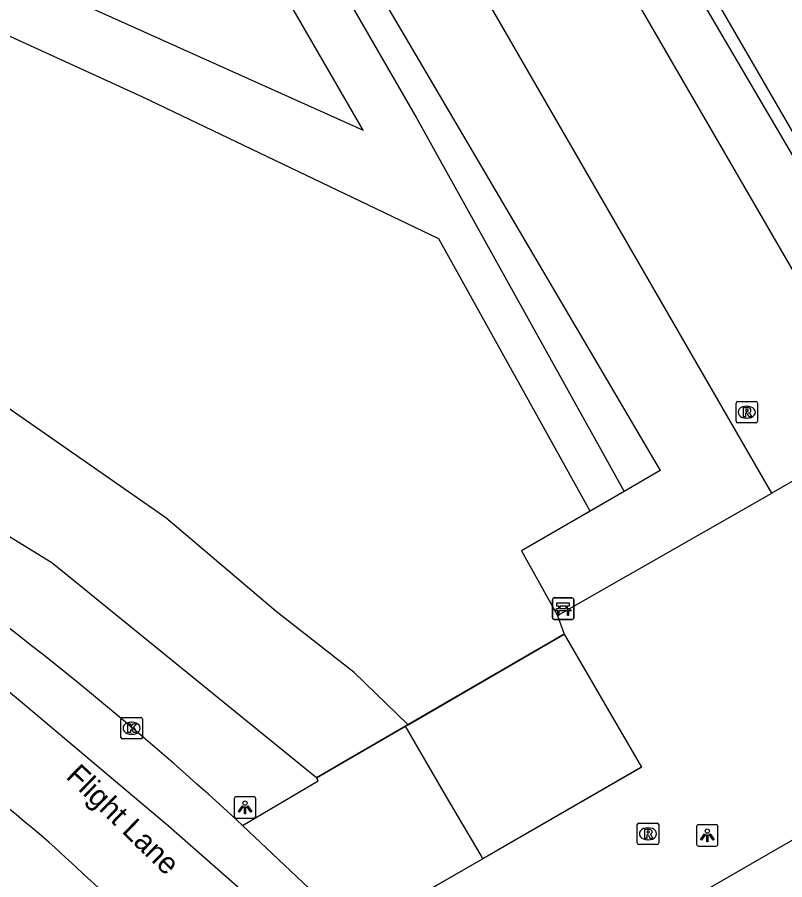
# Model space of a CAD drawing. Extents: x 155018 to 156648, y 383980 to 385733.
# Drawn here: x 155946.9 to 155982.67, y 385052.88 to 385093.1 of the extents above; entities that cross this region are included whole.
import ezdxf

# ---------------------------------------------------------------- set-up
doc = ezdxf.new("R2010")
doc.units = 0
for name, color, linetype in [('IMGEO_Bank', 7, 'Continuous'), ('IMGEO_Groenvoorziening', 7, 'Continuous'), ('IMGEO_Hek', 7, 'Continuous'), ('IMGEO_Kolk', 7, 'Continuous'), ('IMGEO_Lichtpunt', 7, 'Continuous'), ('IMGEO_Openbare_ruimte_label', 7, 'Continuous'), ('IMGEO_OVBaan_gesloten', 7, 'Continuous'), ('IMGEO_Pand', 7, 'Continuous'), ('IMGEO_Pand_overbouw', 7, 'Continuous'), ('IMGEO_Parkeervlak_open', 7, 'Continuous'), ('IMGEO_Rijbaan_lokaal_gesloten', 7, 'Continuous'), ('IMGEO_Rijbaan_lokaal_open', 7, 'Continuous'), ('IMGEO_Rioolput', 7, 'Continuous'), ('IMGEO_Voetpad_gesloten', 7, 'Continuous'), ('IMGEO_Voetpad_onverhard', 7, 'Continuous'), ('IMGEO_Voetpad_op_trap', 7, 'Continuous'), ('IMGEO_Voetpad_open', 7, 'Continuous')]:
    doc.layers.add(name, color=color, linetype=linetype)

msp = doc.modelspace()

# ---------------------------------------------------------------- linework, layer by layer
at = {"layer": 'IMGEO_Bank'}
for p, q in [((155971.84, 385065.096), (155971.84, 385065.937)), ((155971.84, 385065.937), (155971.84, 385065.096)), ((155971.915, 385066.021), (155972.756, 385066.021)), ((155972.756, 385066.021), (155971.915, 385066.021)), ((155972.84, 385065.946), (155972.84, 385065.105)), ((155972.84, 385065.105), (155972.84, 385065.946)), ((155972.149, 385065.527), (155972.149, 385065.633)), ((155972.193, 385065.633), (155972.193, 385065.527)), ((155972.481, 385065.639), (155972.199, 385065.639)), ((155972.199, 385065.521), (155972.481, 385065.521)), ((155972.487, 385065.527), (155972.487, 385065.633)), ((155972.531, 385065.633), (155972.531, 385065.527)), ((155972.765, 385065.021), (155971.924, 385065.021)), ((155971.924, 385065.021), (155972.765, 385065.021)), ((155972.537, 385065.419), (155972.144, 385065.419))]:
    msp.add_line(p, q, dxfattribs=at)
for points in [[(155972.087, 385065.419), (155971.945, 385065.419), (155972.057, 385065.521), (155972.143, 385065.521)], [(155972.143, 385065.639), (155972.057, 385065.639), (155972.057, 385065.8), (155972.62, 385065.8), (155972.62, 385065.639), (155972.537, 385065.639)], [(155972.537, 385065.521), (155972.62, 385065.521), (155972.732, 385065.419), (155972.593, 385065.419)], [(155972.137, 385065.412), (155972.137, 385065.205), (155972.094, 385065.205), (155972.094, 385065.412)], [(155972.587, 385065.412), (155972.587, 385065.205), (155972.543, 385065.205), (155972.543, 385065.412)]]:
    msp.add_lwpolyline(points, dxfattribs=at)
for centre, radius, start, end in [((155971.918, 385065.943), 0.0779, 92.4484, 184.2845), ((155971.918, 385065.943), 0.0779, 92.4484, 184.2845), ((155972.762, 385065.943), 0.0779, 2.4484, 94.2845), ((155972.762, 385065.943), 0.0779, 2.4484, 94.2845), ((155972.142, 385065.632), 0.00671, 2.8957, 87.1043), ((155972.142, 385065.528), 0.00671, 272.8957, 357.1043), ((155972.199, 385065.632), 0.00671, 92.8957, 177.1043), ((155972.199, 385065.528), 0.00671, 182.8957, 267.1043), ((155972.481, 385065.632), 0.00671, 2.8957, 87.1043), ((155972.481, 385065.528), 0.00671, 272.8957, 357.1043), ((155972.538, 385065.632), 0.00671, 92.8957, 177.1043), ((155972.538, 385065.528), 0.00671, 182.8957, 267.1043), ((155971.918, 385065.099), 0.0779, 182.4484, 274.2845), ((155971.918, 385065.099), 0.0779, 182.4484, 274.2845), ((155972.087, 385065.412), 0.00671, 2.8957, 87.1043), ((155972.144, 385065.412), 0.00671, 92.8957, 177.1043), ((155972.536, 385065.412), 0.00671, 2.8957, 87.1043), ((155972.593, 385065.412), 0.00671, 92.8957, 177.1043), ((155972.762, 385065.099), 0.0779, 272.4484, 4.2845), ((155972.762, 385065.099), 0.0779, 272.4484, 4.2845)]:
    msp.add_arc(centre, radius, start, end, dxfattribs=at)
at = {"layer": 'IMGEO_Groenvoorziening'}
msp.add_lwpolyline([(155965.116, 385060.107), (155962.6, 385062.537), (155958.964, 385065.39), (155953.818, 385069.753), (155946.082, 385075.132), (155938.159, 385080.659), (155931.214, 385084.804), (155919.621, 385092.45), (155917.311, 385095.76), (155913.537, 385098.356), (155909.864, 385102.917), (155914.489, 385121.931), (155915.014, 385125.636), (155910.498, 385124.837)], dxfattribs=at)
at = {"layer": 'IMGEO_Hek'}
for points in [[(155948.512, 385067.663), (155913.711, 385089.032)], [(155960.854, 385057.636), (155948.512, 385067.663)], [(155972.398, 385064.328), (155962.259, 385058.451)], [(155962.259, 385058.451), (155960.854, 385057.636)], [(155965.674, 385052.172), (155975.998, 385058.126)]]:
    msp.add_lwpolyline(points, dxfattribs=at)
at = {"layer": 'IMGEO_Kolk'}
for p, q in [((155951.727, 385059.518), (155951.727, 385060.37)), ((155951.802, 385060.444), (155952.654, 385060.444)), ((155952.215, 385060.224), (155952.24, 385060.224)), ((155952.728, 385060.37), (155952.728, 385059.518)), ((155952.654, 385059.444), (155951.802, 385059.444)), ((155952.238, 385059.664), (155952.213, 385059.664))]:
    msp.add_line(p, q, dxfattribs=at)
for points in [[(155951.727, 385059.518), (155951.727, 385060.37)], [(155951.802, 385060.444), (155952.654, 385060.444)], [(155952.728, 385060.37), (155952.728, 385059.518)], [(155952.048, 385060.144), (155952.171, 385060.144), (155952.171, 385059.993), (155952.301, 385060.144), (155952.465, 385060.144), (155952.319, 385059.993), (155952.472, 385059.744), (155952.32, 385059.744), (155952.235, 385059.908), (155952.171, 385059.841), (155952.171, 385059.744), (155952.048, 385059.744), (155952.048, 385060.144)], [(155952.654, 385059.444), (155951.802, 385059.444)]]:
    msp.add_lwpolyline(points, dxfattribs=at)
for centre, start, end in [((155951.804, 385060.368), 91.552, 178.448), ((155951.804, 385060.368), 91.552, 178.448), ((155952.652, 385060.368), 1.552, 88.448), ((155952.652, 385060.368), 1.552, 88.448), ((155951.804, 385059.52), 181.552, 268.448), ((155951.804, 385059.52), 181.552, 268.448), ((155952.652, 385059.52), 271.552, 358.448), ((155952.652, 385059.52), 271.552, 358.448)]:
    msp.add_arc(centre, 0.0765, start, end, dxfattribs=at)
for centre, major_axis, ratio, start_param, end_param in [((155952.214, 385059.944), (-0.387, 0.002), 0.722429, 4.712389, 7.853982), ((155952.239, 385059.944), (-0.39, 0.002), 0.717154, 1.570796, 4.712389)]:
    msp.add_ellipse(centre, major_axis=major_axis, ratio=ratio, start_param=start_param, end_param=end_param, dxfattribs=at)
at = {"layer": 'IMGEO_Lichtpunt'}
for p, q in [((155957.016, 385056.654), (155957.016, 385055.847)), ((155957.016, 385056.654), (155957.016, 385055.847)), ((155957.918, 385056.749), (155957.11, 385056.749)), ((155957.918, 385056.749), (155957.11, 385056.749)), ((155958.012, 385055.847), (155958.012, 385056.654)), ((155958.012, 385055.847), (155958.012, 385056.654)), ((155957.11, 385055.753), (155957.918, 385055.753)), ((155957.11, 385055.753), (155957.918, 385055.753)), ((155979.468, 385055.444), (155978.66, 385055.444)), ((155979.468, 385055.444), (155978.66, 385055.444)), ((155978.566, 385055.349), (155978.566, 385054.542)), ((155978.566, 385055.349), (155978.566, 385054.542)), ((155979.562, 385054.542), (155979.562, 385055.349)), ((155979.562, 385054.542), (155979.562, 385055.349)), ((155978.66, 385054.448), (155979.468, 385054.448)), ((155978.66, 385054.448), (155979.468, 385054.448))]:
    msp.add_line(p, q, dxfattribs=at)
for points in [[(155957.39, 385056.318), (155957.429, 385056.29), (155957.241, 385056.028), (155957.203, 385056.055), (155957.39, 385056.318)], [(155957.492, 385056.27), (155957.539, 385056.27), (155957.539, 385055.948), (155957.492, 385055.948), (155957.492, 385056.27)], [(155957.602, 385056.29), (155957.64, 385056.317), (155957.827, 385056.055), (155957.788, 385056.027), (155957.602, 385056.29)], [(155978.94, 385055.013), (155978.979, 385054.985), (155978.791, 385054.723), (155978.753, 385054.75), (155978.94, 385055.013)], [(155979.042, 385054.965), (155979.089, 385054.965), (155979.089, 385054.643), (155979.042, 385054.643), (155979.042, 385054.965)], [(155979.152, 385054.985), (155979.19, 385055.012), (155979.377, 385054.75), (155979.338, 385054.722), (155979.152, 385054.985)]]:
    msp.add_lwpolyline(points, dxfattribs=at)
for centre in [(155957.515, 385056.452), (155979.065, 385055.147)]:
    msp.add_circle(centre, 0.0994, dxfattribs=at)
for centre, start, end in [((155957.11, 385056.654), 90, 180), ((155957.11, 385056.654), 90, 180), ((155957.918, 385056.654), 0, 90), ((155957.918, 385056.654), 0, 90), ((155957.11, 385055.847), 180, 270), ((155957.11, 385055.847), 180, 270), ((155957.918, 385055.847), 270, 0), ((155957.918, 385055.847), 270, 360), ((155978.66, 385055.349), 90, 180), ((155978.66, 385055.349), 90, 180), ((155979.468, 385055.349), 0, 90), ((155979.468, 385055.349), 0, 90), ((155978.66, 385054.542), 180, 270), ((155978.66, 385054.542), 180, 270), ((155979.468, 385054.542), 270, 0), ((155979.468, 385054.542), 270, 360)]:
    msp.add_arc(centre, 0.0946, start, end, dxfattribs=at)
at = {"layer": 'IMGEO_OVBaan_gesloten'}
msp.add_lwpolyline([(155962.573, 385050.383), (155960.752, 385052.236), (155957.4, 385055.414)], dxfattribs=at)
for centre, radius, start, end in [((155844.498, 384932.841), 166.647, 47.3518, 55.24905), ((155845.767, 384934.388), 158.068, 49.51745, 55.31301), ((155667.016, 384747.542), 416.49, 45.95609, 47.50089)]:
    msp.add_arc(centre, radius, start, end, dxfattribs=at)
at = {"layer": 'IMGEO_Pand'}
for points in [[(156002.342, 385093.105), (155985.57, 385083.414), (155967.989, 385113.761), (155995.502, 385129.68)], [(155972.197, 385048.471), (156008.671, 385069.52)]]:
    msp.add_lwpolyline(points, dxfattribs=at)
at = {"layer": 'IMGEO_Pand_overbouw'}
msp.add_lwpolyline([(155960.986, 385049.184), (155953.94, 385055.371), (155947.03, 385061.21), (155932.226, 385073.402)], dxfattribs=at)
at = {"layer": 'IMGEO_Parkeervlak_open'}
for points in [[(155964.675, 385101.067), (155961.072, 385098.835), (155976.865, 385071.958), (155975.194, 385070.993)], [(155973.602, 385070.074), (155970.398, 385068.224), (155972.073, 385065.196)]]:
    msp.add_lwpolyline(points, dxfattribs=at)
at = {"layer": 'IMGEO_Rijbaan_lokaal_gesloten'}
for points in [[(155982.078, 385070.903), (155964.675, 385101.067)], [(155987.328, 385073.938), (155974.235, 385096.53), (155976.491, 385097.827), (155989.678, 385075.322)], [(155987.328, 385073.938), (155982.078, 385070.903)]]:
    msp.add_lwpolyline(points, dxfattribs=at)
at = {"layer": 'IMGEO_Rijbaan_lokaal_open'}
for points in [[(155972.073, 385065.196), (155982.078, 385070.903)], [(155972.073, 385065.196), (155972.398, 385064.328)], [(155972.398, 385064.328), (155974.402, 385060.876), (155975.998, 385058.126), (155968.6, 385053.859)], [(155968.6, 385053.859), (155962.573, 385050.383)]]:
    msp.add_lwpolyline(points, dxfattribs=at)
at = {"layer": 'IMGEO_Rioolput'}
for p, q in [((155980.403, 385074.259), (155980.403, 385075.111)), ((155980.478, 385075.185), (155981.33, 385075.185)), ((155981.404, 385075.111), (155981.404, 385074.259)), ((155980.891, 385074.965), (155980.916, 385074.965)), ((155980.914, 385074.405), (155980.889, 385074.405)), ((155981.33, 385074.185), (155980.478, 385074.185)), ((155975.796, 385054.594), (155975.796, 385055.446)), ((155975.871, 385055.52), (155976.723, 385055.52)), ((155976.797, 385055.446), (155976.797, 385054.594)), ((155976.284, 385055.3), (155976.309, 385055.3)), ((155976.307, 385054.74), (155976.282, 385054.74)), ((155976.723, 385054.52), (155975.871, 385054.52))]:
    msp.add_line(p, q, dxfattribs=at)
for points in [[(155980.403, 385074.259), (155980.403, 385075.111)], [(155980.478, 385075.185), (155981.33, 385075.185)], [(155981.404, 385075.111), (155981.404, 385074.259)], [(155980.992, 385074.883), (155980.74, 385074.885), (155980.74, 385074.485)], [(155980.918, 385074.804), (155980.864, 385074.804), (155980.864, 385074.723)], [(155980.864, 385074.723), (155980.916, 385074.723)], [(155980.74, 385074.485), (155980.864, 385074.485), (155980.864, 385074.647), (155980.875, 385074.647)], [(155980.922, 385074.618), (155980.993, 385074.485), (155981.133, 385074.485), (155981.068, 385074.611)], [(155981.33, 385074.185), (155980.478, 385074.185)], [(155975.796, 385054.594), (155975.796, 385055.446)], [(155975.871, 385055.52), (155976.723, 385055.52)], [(155976.797, 385055.446), (155976.797, 385054.594)], [(155976.385, 385055.218), (155976.133, 385055.22), (155976.133, 385054.82)], [(155976.133, 385054.82), (155976.257, 385054.82), (155976.257, 385054.982), (155976.268, 385054.982)], [(155976.311, 385055.139), (155976.257, 385055.139), (155976.257, 385055.058)], [(155976.257, 385055.058), (155976.309, 385055.058)], [(155976.315, 385054.953), (155976.386, 385054.82), (155976.526, 385054.82), (155976.461, 385054.946)], [(155976.723, 385054.52), (155975.871, 385054.52)]]:
    msp.add_lwpolyline(points, dxfattribs=at)
for centre, radius, start, end in [((155980.48, 385075.109), 0.0765, 91.552, 178.448), ((155980.48, 385075.109), 0.0765, 91.552, 178.448), ((155981.328, 385075.109), 0.0765, 1.552, 88.448), ((155981.328, 385075.109), 0.0765, 1.552, 88.448), ((155980.9, 385074.912), 0.19, 274.7715, 282.9687), ((155980.924, 385074.708), 0.0964, 77.0061, 93.1865), ((155980.938, 385074.765), 0.0378, 276.6634, 79.6772), ((155980.991, 385074.773), 0.109, 350.3612, 89.416), ((155980.989, 385074.773), 0.112, 277.5842, 350.9817), ((155980.874, 385074.594), 0.0533, 26.0293, 88.6989), ((155980.973, 385074.558), 0.108, 29.5134, 73.7905), ((155980.48, 385074.261), 0.0765, 181.552, 268.448), ((155980.48, 385074.261), 0.0765, 181.552, 268.448), ((155981.328, 385074.261), 0.0765, 271.552, 358.448), ((155981.328, 385074.261), 0.0765, 271.552, 358.448), ((155975.873, 385055.444), 0.0765, 91.552, 178.448), ((155975.873, 385055.444), 0.0765, 91.552, 178.448), ((155976.721, 385055.444), 0.0765, 1.552, 88.448), ((155976.721, 385055.444), 0.0765, 1.552, 88.448), ((155976.267, 385054.929), 0.0533, 26.0293, 88.6989), ((155976.293, 385055.247), 0.19, 274.7715, 282.9687), ((155976.317, 385055.043), 0.0964, 77.0061, 93.1865), ((155976.331, 385055.1), 0.0378, 276.6634, 79.6772), ((155976.384, 385055.108), 0.109, 350.3612, 89.416), ((155976.382, 385055.108), 0.112, 277.5842, 350.9817), ((155976.366, 385054.893), 0.108, 29.5134, 73.7905), ((155975.873, 385054.596), 0.0765, 181.552, 268.448), ((155975.873, 385054.596), 0.0765, 181.552, 268.448), ((155976.721, 385054.596), 0.0765, 271.552, 358.448), ((155976.721, 385054.596), 0.0765, 271.552, 358.448)]:
    msp.add_arc(centre, radius, start, end, dxfattribs=at)
for centre, major_axis, ratio, start_param, end_param in [((155980.89, 385074.685), (-0.387, 0.002), 0.722429, 4.712389, 7.853982), ((155980.915, 385074.685), (-0.39, 0.002), 0.717154, 1.570796, 4.712389), ((155976.283, 385055.02), (-0.387, 0.002), 0.722429, 4.712389, 7.853982), ((155976.308, 385055.02), (-0.39, 0.002), 0.717154, 1.570796, 4.712389)]:
    msp.add_ellipse(centre, major_axis=major_axis, ratio=ratio, start_param=start_param, end_param=end_param, dxfattribs=at)
at = {"layer": 'IMGEO_Voetpad_gesloten'}
for points in [[(155960.854, 385057.636), (155948.512, 385067.663), (155913.711, 385089.032), (155913.611, 385088.792), (155911.658, 385089.066), (155907.594, 385090.923)], [(155960.854, 385057.636), (155962.259, 385058.451), (155964.991, 385060.034)], [(155968.6, 385053.859), (155968.471, 385054.079), (155966.913, 385056.745), (155964.991, 385060.034)], [(155957.4, 385055.414), (155960.929, 385057.492), (155960.854, 385057.636)]]:
    msp.add_lwpolyline(points, dxfattribs=at)
at = {"layer": 'IMGEO_Voetpad_onverhard'}
for points in [[(155963.263, 385103.379), (155958.49, 385100.588), (155965.53, 385088.387), (155975.194, 385070.993)], [(155956.3, 385099.486), (155947.477, 385094.828), (155963.019, 385087.841), (155956.3, 385099.486)], [(155973.602, 385070.074), (155966.548, 385082.77), (155952.746, 385089.374), (155944.948, 385092.931)], [(155975.194, 385070.993), (155973.602, 385070.074)]]:
    msp.add_lwpolyline(points, dxfattribs=at)
at = {"layer": 'IMGEO_Voetpad_op_trap'}
for points in [[(155965.116, 385060.107), (155972.398, 385064.328)], [(155964.991, 385060.034), (155965.116, 385060.107)]]:
    msp.add_lwpolyline(points, dxfattribs=at)
at = {"layer": 'IMGEO_Voetpad_open'}
msp.add_arc((155856.355, 384950.813), 135.697, 47.5775, 64.2279, dxfattribs=at)

# ---------------------------------------------------------------- texts
at = {"layer": 'IMGEO_Openbare_ruimte_label'}
msp.add_text('Flight Lane', height=1, rotation=315.7293, dxfattribs=at).set_placement((155949.121, 385057.648))

doc.saveas('drawing.dxf')
